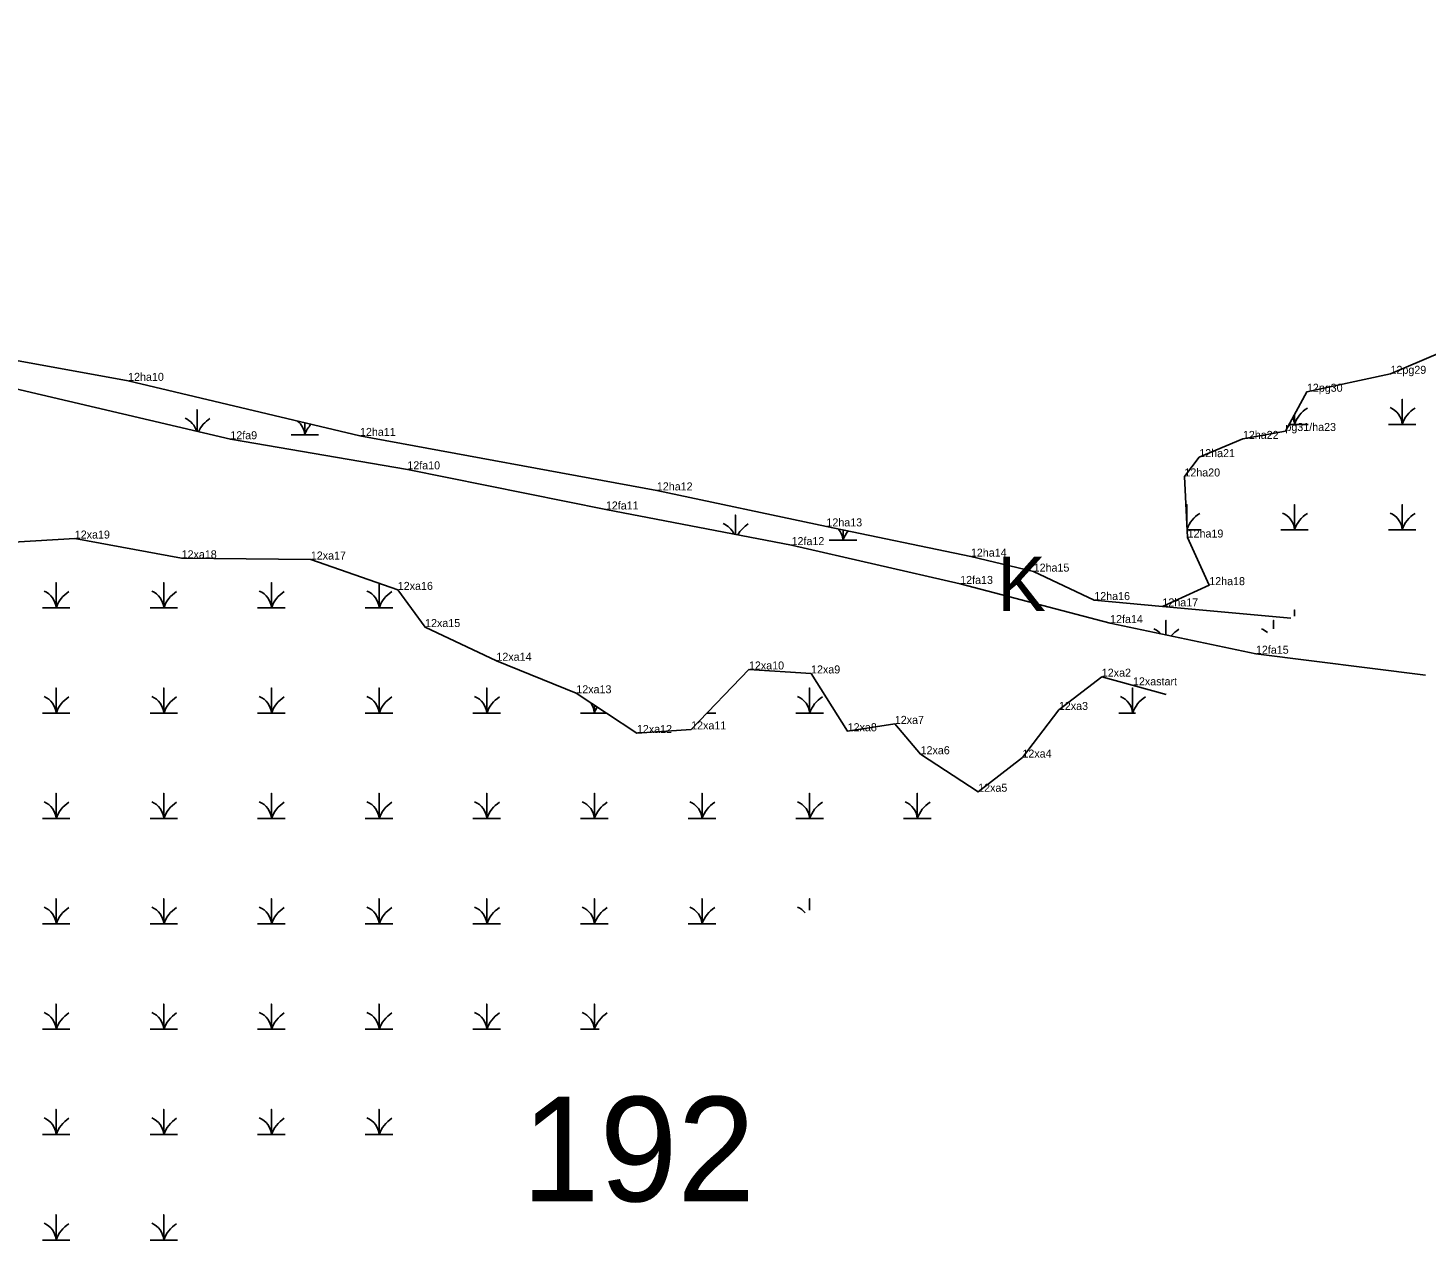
# Model space of a CAD drawing. Extents: x 2072529 to 2268796, y 436423 to 470406.
# Drawn here: x 2227708 to 2228581, y 449868 to 450625 of the extents above; entities that cross this region are included whole.
import ezdxf

# ---------------------------------------------------------------- set-up
doc = ezdxf.new("R2010")
doc.units = 0
for name, color, linetype in [('Default', 7, 'Continuous'), ('Exist Environmental Wetland Boundary', 7, 'Continuous'), ('Exist Environmental Wetland Boundary Cogo Comment', 7, 'Continuous'), ('Exist Hydro Swamp or Marsh', 7, 'Continuous'), ('Old_Level_20', 7, 'Continuous')]:
    doc.layers.add(name, color=color, linetype=linetype)

msp = doc.modelspace()

# ---------------------------------------------------------------- linework, layer by layer
at = {"layer": 'Exist Environmental Wetland Boundary'}
msp.add_line((2228416.25, 450264.16), (2228496.47, 450256.71), dxfattribs=at)
for points in [[(2226888, 450625.39), (2226939.13, 450610.14), (2226984.32, 450594.17), (2227058.56, 450564.3), (2227157.52, 450534.56), (2227250.98, 450508.84), (2227383.88, 450477.24), (2227518.96, 450453.03), (2227616.6, 450432.85), (2227770.09, 450405.01), (2227914.95, 450370.61), (2228100.41, 450336.6), (2228206.35, 450314.11), (2228296.59, 450295.23), (2228335.8, 450285.87), (2228373.68, 450268.11), (2228416.25, 450264.16)], [(2228580.63, 450221.11), (2228474.67, 450234.59), (2228383.56, 450253.74), (2228289.9, 450278.18), (2228184.57, 450302.42), (2228068.56, 450324.67), (2227944.54, 450349.74), (2227833.96, 450368.55), (2227682.09, 450404.19), (2227531.66, 450431.23), (2227427.05, 450456.54), (2227285.93, 450486.54), (2227204.01, 450505.24), (2227068.94, 450546.01), (2226965.91, 450582.65), (2226856.88, 450620.93)], [(2228416.25, 450264.16), (2228445.5, 450277.43), (2228432, 450307.16), (2228429.98, 450345.29), (2228439.25, 450357.37), (2228466.52, 450368.75), (2228493.08, 450373.69), (2228506.5, 450398.2), (2228558.73, 450409.4), (2228600.72, 450427.39)], [(2227656.38, 450301.82), (2227736.78, 450306.52), (2227803.52, 450294.18), (2227884.23, 450293.43), (2227938.56, 450274.46), (2227955.62, 450251.26), (2228000.17, 450230.21), (2228050.09, 450209.88), (2228087.95, 450185.09), (2228121.83, 450187.32), (2228157.94, 450224.77), (2228196.73, 450222.29), (2228219.6, 450186.21), (2228249.06, 450190.79), (2228265.17, 450171.83), (2228301.14, 450148.4), (2228328.78, 450169.74), (2228351.55, 450199.49), (2228378.37, 450220.25), (2228418.57, 450209.1)]]:
    msp.add_lwpolyline(points, dxfattribs=at)
at = {"layer": 'Exist Hydro Swamp or Marsh'}
for points in [[(2228557.44, 450377.79), (2228566.04, 450377.79), (2228566.04, 450393.57), (2228566.04, 450377.79), (2228574.64, 450377.79)], [(2227813.21, 450373.42), (2227813.21, 450387.01), (2227813.21, 450373.42)], [(2228495.32, 450377.79), (2228498.79, 450377.79), (2228498.79, 450384.12)], [(2228498.79, 450384.12), (2228498.79, 450377.79), (2228507.39, 450377.79)], [(2227871.86, 450371.23), (2227880.46, 450371.23), (2227880.46, 450378.8)], [(2227880.46, 450378.8), (2227880.46, 450371.23), (2227889.07, 450371.23)], [(2228431.54, 450315.86), (2228431.54, 450327.77), (2228431.54, 450315.86)], [(2228490.19, 450311.99), (2228498.79, 450311.99), (2228498.79, 450327.77), (2228498.79, 450311.99), (2228507.39, 450311.99)], [(2228557.44, 450311.99), (2228566.04, 450311.99), (2228566.04, 450327.77), (2228566.04, 450311.99), (2228574.64, 450311.99)], [(2228149.46, 450309.15), (2228149.46, 450321.21), (2228149.46, 450309.15)], [(2228208.11, 450305.43), (2228216.71, 450305.43), (2228216.71, 450311.94)], [(2228216.71, 450311.94), (2228216.71, 450305.43), (2228225.32, 450305.43)], [(2228431.75, 450311.99), (2228440.14, 450311.99)], [(2227716.52, 450263.25), (2227725.12, 450263.25), (2227725.12, 450279.03), (2227725.12, 450263.25), (2227733.72, 450263.25)], [(2227783.77, 450263.25), (2227792.37, 450263.25), (2227792.37, 450279.03), (2227792.37, 450263.25), (2227800.97, 450263.25)], [(2227851.02, 450263.25), (2227859.62, 450263.25), (2227859.62, 450279.03), (2227859.62, 450263.25), (2227868.22, 450263.25)], [(2227918.27, 450263.25), (2227926.87, 450263.25), (2227926.87, 450278.54)], [(2227926.87, 450278.54), (2227926.87, 450263.25), (2227935.47, 450263.25)], [(2228498.79, 450258.12), (2228498.79, 450261.97), (2228498.79, 450258.12)], [(2228418.46, 450246.4), (2228418.46, 450255.41), (2228418.46, 450246.4)], [(2228485.71, 450250.13), (2228485.71, 450255.41), (2228485.71, 450250.13)], [(2227716.52, 450197.45), (2227725.12, 450197.45), (2227725.12, 450213.23), (2227725.12, 450197.45), (2227733.72, 450197.45)], [(2227783.77, 450197.45), (2227792.37, 450197.45), (2227792.37, 450213.23), (2227792.37, 450197.45), (2227800.97, 450197.45)], [(2227851.02, 450197.45), (2227859.62, 450197.45), (2227859.62, 450213.23), (2227859.62, 450197.45), (2227868.22, 450197.45)], [(2227918.27, 450197.45), (2227926.87, 450197.45), (2227926.87, 450213.23), (2227926.87, 450197.45), (2227935.47, 450197.45)], [(2227985.52, 450197.45), (2227994.12, 450197.45), (2227994.12, 450213.23), (2227994.12, 450197.45), (2228002.72, 450197.45)], [(2228187.27, 450197.45), (2228195.87, 450197.45), (2228195.87, 450213.23), (2228195.87, 450197.45), (2228204.47, 450197.45)], [(2228389.02, 450197.45), (2228397.62, 450197.45), (2228397.62, 450213.23), (2228397.62, 450197.45), (2228399.5, 450197.45)], [(2228052.77, 450197.45), (2228061.37, 450197.45), (2228061.37, 450202.49)], [(2228061.37, 450202.49), (2228061.37, 450197.45), (2228069.07, 450197.45)], [(2228131.6, 450197.45), (2228137.22, 450197.45)], [(2227716.52, 450131.65), (2227725.12, 450131.65), (2227725.12, 450147.43), (2227725.12, 450131.65), (2227733.72, 450131.65)], [(2227783.77, 450131.65), (2227792.37, 450131.65), (2227792.37, 450147.43), (2227792.37, 450131.65), (2227800.97, 450131.65)], [(2227851.02, 450131.65), (2227859.62, 450131.65), (2227859.62, 450147.43), (2227859.62, 450131.65), (2227868.22, 450131.65)], [(2227918.27, 450131.65), (2227926.87, 450131.65), (2227926.87, 450147.43), (2227926.87, 450131.65), (2227935.47, 450131.65)], [(2227985.52, 450131.65), (2227994.12, 450131.65), (2227994.12, 450147.43), (2227994.12, 450131.65), (2228002.72, 450131.65)], [(2228052.77, 450131.65), (2228061.37, 450131.65), (2228061.37, 450147.43), (2228061.37, 450131.65), (2228069.97, 450131.65)], [(2228120.02, 450131.65), (2228128.62, 450131.65), (2228128.62, 450147.43), (2228128.62, 450131.65), (2228137.22, 450131.65)], [(2228187.27, 450131.65), (2228195.87, 450131.65), (2228195.87, 450147.43), (2228195.87, 450131.65), (2228204.47, 450131.65)], [(2228254.52, 450131.65), (2228263.12, 450131.65), (2228263.12, 450147.43), (2228263.12, 450131.65), (2228271.72, 450131.65)], [(2227716.52, 450065.85), (2227725.12, 450065.85), (2227725.12, 450081.63), (2227725.12, 450065.85), (2227733.72, 450065.85)], [(2227783.77, 450065.85), (2227792.37, 450065.85), (2227792.37, 450081.63), (2227792.37, 450065.85), (2227800.97, 450065.85)], [(2227851.02, 450065.85), (2227859.62, 450065.85), (2227859.62, 450081.63), (2227859.62, 450065.85), (2227868.22, 450065.85)], [(2227918.27, 450065.85), (2227926.87, 450065.85), (2227926.87, 450081.63), (2227926.87, 450065.85), (2227935.47, 450065.85)], [(2227985.52, 450065.85), (2227994.12, 450065.85), (2227994.12, 450081.63), (2227994.12, 450065.85), (2228002.72, 450065.85)], [(2228052.77, 450065.85), (2228061.37, 450065.85), (2228061.37, 450081.63), (2228061.37, 450065.85), (2228069.97, 450065.85)], [(2228120.02, 450065.85), (2228128.62, 450065.85), (2228128.62, 450081.63), (2228128.62, 450065.85), (2228137.22, 450065.85)], [(2228195.87, 450074.42), (2228195.87, 450081.63), (2228195.87, 450074.42)], [(2227716.52, 450000.05), (2227725.12, 450000.05), (2227725.12, 450015.83), (2227725.12, 450000.05), (2227733.72, 450000.05)], [(2227783.77, 450000.05), (2227792.37, 450000.05), (2227792.37, 450015.83), (2227792.37, 450000.05), (2227800.97, 450000.05)], [(2227851.02, 450000.05), (2227859.62, 450000.05), (2227859.62, 450015.83), (2227859.62, 450000.05), (2227868.22, 450000.05)], [(2227918.27, 450000.05), (2227926.87, 450000.05), (2227926.87, 450015.83), (2227926.87, 450000.05), (2227935.47, 450000.05)], [(2227985.52, 450000.05), (2227994.12, 450000.05), (2227994.12, 450015.83), (2227994.12, 450000.05), (2228002.72, 450000.05)], [(2228052.77, 450000.05), (2228061.37, 450000.05), (2228061.37, 450015.83), (2228061.37, 450000.05), (2228064.46, 450000.05)], [(2227716.52, 449934.25), (2227725.12, 449934.25), (2227725.12, 449950.03), (2227725.12, 449934.25), (2227733.72, 449934.25)], [(2227783.77, 449934.25), (2227792.37, 449934.25), (2227792.37, 449950.03), (2227792.37, 449934.25), (2227800.97, 449934.25)], [(2227851.02, 449934.25), (2227859.62, 449934.25), (2227859.62, 449950.03), (2227859.62, 449934.25), (2227868.22, 449934.25)], [(2227918.27, 449934.25), (2227926.87, 449934.25), (2227926.87, 449950.03), (2227926.87, 449934.25), (2227935.47, 449934.25)], [(2227716.52, 449868.45), (2227725.12, 449868.45), (2227725.12, 449884.23), (2227725.12, 449868.45), (2227733.72, 449868.45)], [(2227783.77, 449868.45), (2227792.37, 449868.45), (2227792.37, 449884.23), (2227792.37, 449868.45), (2227800.97, 449868.45)]]:
    msp.add_lwpolyline(points, dxfattribs=at)
for centre, radius, start, end in [((2227800.95, 450370.34), 12.3, 14.93161, 67.53497), ((2227831.46, 450365.17), 19.22, 122.12745, 155.19214), ((2228486.52, 450376.9), 12.3, 4.14034, 24.93697), ((2228517.03, 450371.73), 19.22, 122.12745, 161.62219), ((2228553.77, 450376.9), 12.3, 4.14034, 67.53497), ((2228584.28, 450371.73), 19.22, 122.12745, 161.62219), ((2227868.2, 450370.34), 12.3, 4.14034, 50.81137), ((2227898.71, 450365.17), 19.22, 138.54347, 161.62219), ((2228449.78, 450305.93), 19.22, 122.12745, 160.0063), ((2228486.52, 450311.1), 12.3, 4.14034, 67.53497), ((2228517.03, 450305.93), 19.22, 122.12745, 161.62219), ((2228553.77, 450311.1), 12.3, 4.14034, 67.53497), ((2228584.28, 450305.93), 19.22, 122.12745, 161.62219), ((2228137.2, 450304.54), 12.3, 22.93407, 67.53497), ((2228167.71, 450299.37), 19.22, 122.12745, 150.41007), ((2228204.45, 450304.54), 12.3, 4.14034, 40.686), ((2228234.96, 450299.37), 19.22, 141.69727, 161.62219), ((2227712.86, 450262.36), 12.3, 4.14034, 67.53497), ((2227743.36, 450257.19), 19.22, 122.12745, 161.62219), ((2227780.11, 450262.36), 12.3, 4.14034, 67.53497), ((2227810.61, 450257.19), 19.22, 122.12745, 161.62219), ((2227847.36, 450262.36), 12.3, 4.14034, 67.53497), ((2227877.86, 450257.19), 19.22, 122.12745, 161.62219), ((2227914.61, 450262.36), 12.3, 4.14034, 67.53497), ((2227945.11, 450257.19), 19.22, 122.12745, 161.62219), ((2228406.2, 450238.74), 12.3, 42.71799, 67.53497), ((2228436.71, 450233.57), 19.22, 122.12745, 140.85091), ((2228473.45, 450238.74), 12.3, 47.11509, 67.53497), ((2227712.86, 450196.56), 12.3, 4.14034, 67.53497), ((2227743.36, 450191.39), 19.22, 122.12745, 161.62219), ((2227780.11, 450196.56), 12.3, 4.14034, 67.53497), ((2227810.61, 450191.39), 19.22, 122.12745, 161.62219), ((2227847.36, 450196.56), 12.3, 4.14034, 67.53497), ((2227877.86, 450191.39), 19.22, 122.12745, 161.62219), ((2227914.61, 450196.56), 12.3, 4.14034, 67.53497), ((2227945.11, 450191.39), 19.22, 122.12745, 161.62219), ((2227981.86, 450196.56), 12.3, 4.14034, 67.53497), ((2228012.36, 450191.39), 19.22, 122.12745, 161.62219), ((2228183.61, 450196.56), 12.3, 4.14034, 67.53497), ((2228214.11, 450191.39), 19.22, 122.12745, 161.62219), ((2228385.36, 450196.56), 12.3, 4.14034, 67.53497), ((2228415.86, 450191.39), 19.22, 122.12745, 161.62219), ((2228049.11, 450196.56), 12.3, 4.14034, 38.52627), ((2228079.61, 450191.39), 19.22, 148.88911, 161.62219), ((2227712.86, 450130.76), 12.3, 4.14034, 67.53497), ((2227743.36, 450125.59), 19.22, 122.12745, 161.62219), ((2227780.11, 450130.76), 12.3, 4.14034, 67.53497), ((2227810.61, 450125.59), 19.22, 122.12745, 161.62219), ((2227847.36, 450130.76), 12.3, 4.14034, 67.53497), ((2227877.86, 450125.59), 19.22, 122.12745, 161.62219), ((2227914.61, 450130.76), 12.3, 4.14034, 67.53497), ((2227945.11, 450125.59), 19.22, 122.12745, 161.62219), ((2227981.86, 450130.76), 12.3, 4.14034, 67.53497), ((2228012.36, 450125.59), 19.22, 122.12745, 161.62219), ((2228049.11, 450130.76), 12.3, 4.14034, 67.53497), ((2228079.61, 450125.59), 19.22, 122.12745, 161.62219), ((2228116.36, 450130.76), 12.3, 4.14034, 67.53497), ((2228146.86, 450125.59), 19.22, 122.12745, 161.62219), ((2228183.61, 450130.76), 12.3, 4.14034, 67.53497), ((2228214.11, 450125.59), 19.22, 122.12745, 161.62219), ((2228250.86, 450130.76), 12.3, 4.14034, 67.53497), ((2228281.36, 450125.59), 19.22, 122.12745, 161.62219), ((2227712.86, 450064.96), 12.3, 4.14034, 67.53497), ((2227743.36, 450059.79), 19.22, 122.12745, 161.62219), ((2227780.11, 450064.96), 12.3, 4.14034, 67.53497), ((2227810.61, 450059.79), 19.22, 122.12745, 161.62219), ((2227847.36, 450064.96), 12.3, 4.14034, 67.53497), ((2227877.86, 450059.79), 19.22, 122.12745, 161.62219), ((2227914.61, 450064.96), 12.3, 4.14034, 67.53497), ((2227945.11, 450059.79), 19.22, 122.12745, 161.62219), ((2227981.86, 450064.96), 12.3, 4.14034, 67.53497), ((2228012.36, 450059.79), 19.22, 122.12745, 161.62219), ((2228049.11, 450064.96), 12.3, 4.14034, 67.53497), ((2228079.61, 450059.79), 19.22, 122.12745, 161.62219), ((2228116.36, 450064.96), 12.3, 4.14034, 67.53497), ((2228146.86, 450059.79), 19.22, 122.12745, 161.62219), ((2228183.61, 450064.96), 12.3, 39.52246, 67.53497), ((2227712.86, 449999.16), 12.3, 4.14034, 67.53497), ((2227743.36, 449993.99), 19.22, 122.12745, 161.62219), ((2227780.11, 449999.16), 12.3, 4.14034, 67.53497), ((2227810.61, 449993.99), 19.22, 122.12745, 161.62219), ((2227847.36, 449999.16), 12.3, 4.14034, 67.53497), ((2227877.86, 449993.99), 19.22, 122.12745, 161.62219), ((2227914.61, 449999.16), 12.3, 4.14034, 67.53497), ((2227945.11, 449993.99), 19.22, 122.12745, 161.62219), ((2227981.86, 449999.16), 12.3, 4.14034, 67.53497), ((2228012.36, 449993.99), 19.22, 122.12745, 161.62219), ((2228049.11, 449999.16), 12.3, 4.14034, 67.53497), ((2228079.61, 449993.99), 19.22, 122.12745, 161.62219), ((2227712.86, 449933.36), 12.3, 4.14034, 67.53497), ((2227743.36, 449928.19), 19.22, 122.12745, 161.62219), ((2227780.11, 449933.36), 12.3, 4.14034, 67.53497), ((2227810.61, 449928.19), 19.22, 122.12745, 161.62219), ((2227847.36, 449933.36), 12.3, 4.14034, 67.53497), ((2227877.86, 449928.19), 19.22, 122.12745, 161.62219), ((2227914.61, 449933.36), 12.3, 4.14034, 67.53497), ((2227945.11, 449928.19), 19.22, 122.12745, 161.62219), ((2227712.86, 449867.56), 12.3, 4.14034, 67.53497), ((2227743.36, 449862.39), 19.22, 122.12745, 161.62219), ((2227780.11, 449867.56), 12.3, 4.14034, 67.53497), ((2227810.61, 449862.39), 19.22, 122.12745, 161.62219)]:
    msp.add_arc(centre, radius, start, end, dxfattribs=at)
at = {"layer": 'Old_Level_20'}
for p, q in [((2228558.73, 450409.4), (2228558.73, 450409.4)), ((2227770.09, 450405.01), (2227770.09, 450405.01)), ((2228506.5, 450398.2), (2228506.5, 450398.2)), ((2228493.08, 450373.69), (2228493.08, 450373.69)), ((2227833.96, 450368.55), (2227833.96, 450368.55)), ((2227914.95, 450370.61), (2227914.95, 450370.61)), ((2228466.52, 450368.75), (2228466.52, 450368.75)), ((2228439.25, 450357.37), (2228439.25, 450357.37)), ((2227944.54, 450349.74), (2227944.54, 450349.74)), ((2228429.98, 450345.29), (2228429.98, 450345.29)), ((2228100.41, 450336.6), (2228100.41, 450336.6)), ((2228068.56, 450324.67), (2228068.56, 450324.67)), ((2228206.35, 450314.11), (2228206.35, 450314.11)), ((2227736.78, 450306.52), (2227736.78, 450306.52)), ((2228184.57, 450302.42), (2228184.57, 450302.42)), ((2228432, 450307.16), (2228432, 450307.16)), ((2227803.52, 450294.18), (2227803.52, 450294.18)), ((2227884.23, 450293.43), (2227884.23, 450293.43)), ((2228296.59, 450295.23), (2228296.59, 450295.23)), ((2228335.8, 450285.87), (2228335.8, 450285.87)), ((2228289.9, 450278.18), (2228289.9, 450278.18)), ((2228445.5, 450277.43), (2228445.5, 450277.43)), ((2227938.56, 450274.46), (2227938.56, 450274.46)), ((2228373.68, 450268.11), (2228373.68, 450268.11)), ((2228416.25, 450264.16), (2228416.25, 450264.16)), ((2227955.62, 450251.26), (2227955.62, 450251.26)), ((2228383.56, 450253.74), (2228383.56, 450253.74)), ((2228474.67, 450234.59), (2228474.67, 450234.59)), ((2228000.17, 450230.21), (2228000.17, 450230.21)), ((2228157.94, 450224.77), (2228157.94, 450224.77)), ((2228196.73, 450222.29), (2228196.73, 450222.29)), ((2228378.37, 450220.25), (2228378.37, 450220.25)), ((2228397.85, 450214.84), (2228397.85, 450214.84)), ((2228580.63, 450221.11), (2228580.63, 450221.11)), ((2228050.09, 450209.88), (2228050.09, 450209.88)), ((2228351.55, 450199.49), (2228351.55, 450199.49)), ((2228249.06, 450190.79), (2228249.06, 450190.79)), ((2228087.95, 450185.09), (2228087.95, 450185.09)), ((2228121.83, 450187.32), (2228121.83, 450187.32)), ((2228219.6, 450186.21), (2228219.6, 450186.21)), ((2228265.17, 450171.83), (2228265.17, 450171.83)), ((2228328.78, 450169.74), (2228328.78, 450169.74)), ((2228301.14, 450148.4), (2228301.14, 450148.4))]:
    msp.add_line(p, q, dxfattribs=at)

# ---------------------------------------------------------------- texts
at = {"layer": 'Default'}
msp.add_text('192', height=65.34, dxfattribs=at).set_placement((2228016.06, 449892.6))
at = {"layer": 'Exist Environmental Wetland Boundary Cogo Comment'}
for s, p in [('12ha10', (2227770.09, 450405.01)), ('12pg29', (2228558.73, 450409.4)), ('12pg30', (2228506.5, 450398.2)), ('12fa9', (2227833.96, 450368.55)), ('12ha11', (2227914.95, 450370.61)), ('12ha22', (2228466.52, 450368.75)), ('pg31/ha23', (2228493.08, 450373.69)), ('12ha21', (2228439.25, 450357.37)), ('12fa10', (2227944.54, 450349.74)), ('12ha20', (2228429.98, 450345.29)), ('12ha12', (2228100.41, 450336.6)), ('12fa11', (2228068.56, 450324.67)), ('12ha13', (2228206.35, 450314.11)), ('12xa19', (2227736.78, 450306.52)), ('12ha19', (2228432, 450307.16)), ('12fa12', (2228184.57, 450302.42)), ('12xa18', (2227803.52, 450294.18)), ('12xa17', (2227884.23, 450293.43)), ('12ha14', (2228296.59, 450295.23)), ('12ha15', (2228335.8, 450285.87)), ('12xa16', (2227938.56, 450274.46)), ('12fa13', (2228289.9, 450278.18)), ('12ha18', (2228445.5, 450277.43)), ('12ha16', (2228373.68, 450268.11)), ('12ha17', (2228416.25, 450264.16)), ('12fa14', (2228383.56, 450253.74)), ('12xa15', (2227955.62, 450251.26)), ('12xa14', (2228000.17, 450230.21)), ('12fa15', (2228474.67, 450234.59)), ('12xa10', (2228157.94, 450224.77)), ('12xa9', (2228196.73, 450222.29)), ('12xa2', (2228378.37, 450220.25)), ('12xa13', (2228050.09, 450209.88)), ('12xastart', (2228397.85, 450214.84)), ('12xa3', (2228351.55, 450199.49)), ('12xa12', (2228087.95, 450185.09)), ('12xa11', (2228121.83, 450187.32)), ('12xa8', (2228219.6, 450186.21)), ('12xa7', (2228249.06, 450190.79)), ('12xa6', (2228265.17, 450171.83)), ('12xa4', (2228328.78, 450169.74)), ('12xa5', (2228301.14, 450148.4))]:
    msp.add_text(s, height=5, dxfattribs=at).set_placement(p)
at = {"layer": 'Exist Hydro Swamp or Marsh'}
msp.add_text('K', height=34, dxfattribs=at).set_placement((2228313.09, 450261.24))

doc.saveas('drawing.dxf')
